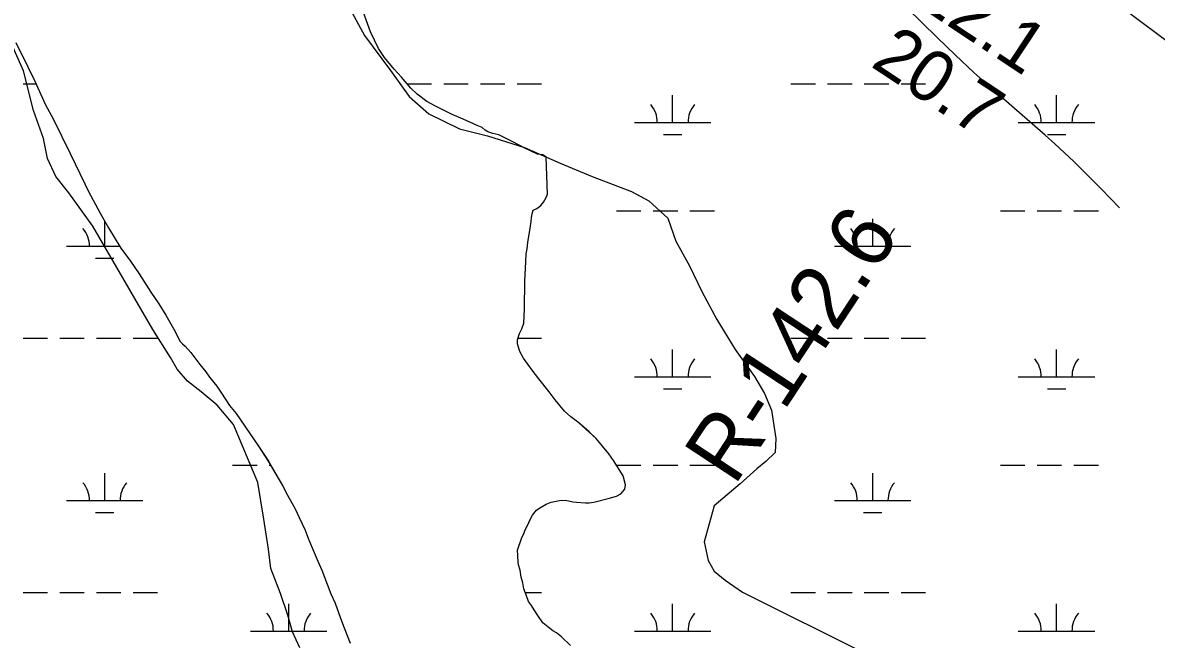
# Model space of a CAD drawing. Extents: x 3477039 to 3515015, y 546746 to 572297.
# Drawn here: x 3502424 to 3503906, y 556455 to 557262 of the extents above; entities that cross this region are included whole.
import ezdxf

# ---------------------------------------------------------------- set-up
doc = ezdxf.new("R2010")
doc.units = 0
for name, color, linetype in [('V-RIVR-RANG', 7, 'Continuous'), ('V-RIVR-RANG-IDEN', 7, 'Continuous'), ('V-SITE-VEGE', 7, 'Continuous'), ('V-TOPO-MINR', 7, 'Continuous'), ('V-TOPO-SHOR', 7, 'Continuous'), ('V-WETL-SWMP', 7, 'Continuous')]:
    doc.layers.add(name, color=color, linetype=linetype)

msp = doc.modelspace()

# ---------------------------------------------------------------- linework, layer by layer
at = {"layer": 'V-SITE-VEGE'}
for points in [[(3503147.9, 556634.8), (3503159.4, 556633.7), (3503164.2, 556633.6), (3503170.5, 556634.6), (3503189.3, 556639.3), (3503200.1, 556642.6), (3503206, 556645.4), (3503211, 556651.6), (3503211.7, 556657.1), (3503208.7, 556668.9), (3503196.1, 556689.2), (3503190.3, 556698), (3503173.4, 556717.9), (3503164.5, 556726.4), (3503151.1, 556738.3), (3503140.4, 556746.4), (3503132.1, 556753.8), (3503119.8, 556768.5), (3503112.3, 556779), (3503098.5, 556795.8), (3503090, 556807.3), (3503078.7, 556823.1), (3503073.9, 556831.5), (3503070.5, 556841.6), (3503070.6, 556847.1), (3503073.5, 556855.4), (3503076.3, 556861.3), (3503078.8, 556868.6), (3503079.7, 556887), (3503080.1, 556924.1), (3503081.4, 556948.8), (3503082.2, 556959.5), (3503083.3, 556965.8), (3503084.1, 556974.1), (3503087.4, 556992.8), (3503088.5, 557001.8), (3503088.9, 557007), (3503090, 557011.9), (3503091.4, 557016.4), (3503096, 557018.8), (3503101.2, 557022.5), (3503104.7, 557027), (3503108.3, 557033.2), (3503110.1, 557037.4), (3503108.1, 557086), (3503104, 557088.8), (3503097, 557089.9), (3503079.4, 557098.1), (3503064.6, 557105.9), (3503046.3, 557115.1), (3503038.6, 557116.9), (3503032.1, 557119.1), (3503028.6, 557121.2), (3503024.5, 557124.7), (3503017.9, 557127.2), (3502999.6, 557135.7), (3502985.1, 557141.8), (3502963.6, 557152.8), (3502952.2, 557158.8), (3502939.5, 557168.3), (3502931.2, 557176), (3502918.9, 557190.4), (3502909.6, 557200.9), (3502896.9, 557216.3), (3502889.1, 557228.2), (3502878.5, 557249.9), (3502867.7, 557279.8)], [(3502414.8, 557235.9), (3502430.8, 557204.1), (3502439.6, 557185.3), (3502453.5, 557154.2), (3502463.7, 557136), (3502485.9, 557090.7), (3502505.2, 557051.2), (3502510, 557041.1), (3502525.3, 557012.5), (3502535.9, 556993.3), (3502552.3, 556966.7), (3502564.6, 556949.9), (3502576.3, 556933.1), (3502591.6, 556909.4), (3502601.9, 556894), (3502610.8, 556879.3), (3502623.1, 556858), (3502629.2, 556845.4), (3502632.6, 556841.6), (3502636.4, 556838.7), (3502643.6, 556830.3), (3502655.3, 556814.9), (3502663.2, 556805.1), (3502667.9, 556798.1), (3502677.5, 556786.2), (3502683.7, 556777.1), (3502694.3, 556761.1), (3502702.9, 556750.5), (3502732.3, 556707.9), (3502745, 556688.3), (3502763.7, 556656.2), (3502770.2, 556643.6), (3502780.1, 556626.1), (3502785.2, 556614.6), (3502793, 556597.9), (3502797.7, 556586), (3502809.6, 556557.4), (3502815, 556545.5), (3502822.1, 556527.4), (3502826.9, 556514.9), (3502832.3, 556502.7), (3502839.4, 556482.8), (3502844.1, 556470.2), (3502851.9, 556450.4)], [(3503140.1, 556447), (3503128.1, 556458.6), (3503121.5, 556463.6), (3503116.7, 556466.4), (3503103.9, 556476.9), (3503097.4, 556486.4), (3503092.7, 556493.7), (3503089.2, 556499.3), (3503085.1, 556504.6), (3503082.4, 556512.2), (3503079, 556521.3), (3503077.7, 556529.3), (3503075.7, 556536.3), (3503074.4, 556545.7), (3503072.1, 556552.6), (3503071.4, 556555.8), (3503071.2, 556564.8), (3503070.5, 556571.7), (3503075.9, 556587), (3503079.5, 556594.6), (3503081.2, 556599.4), (3503083.7, 556604.2), (3503087.3, 556611.8), (3503090.5, 556617.7), (3503095.4, 556624.3), (3503099.9, 556627.3), (3503108.3, 556631.8), (3503114.6, 556634.5), (3503125.4, 556636.8), (3503133.4, 556637.4), (3503143.1, 556635.2), (3503147.9, 556634.8)]]:
    msp.add_lwpolyline(points, dxfattribs=at)
at = {"layer": 'V-TOPO-MINR'}
for points in [[(3503857.6, 557019.5), (3503845.9, 557031.8), (3503834, 557044), (3503822.1, 557056.1), (3503810.1, 557068.1), (3503797.9, 557080), (3503785.6, 557091.7), (3503773, 557103.2), (3503760.3, 557114.5), (3503716.8, 557152.4), (3503692, 557174.4), (3503667.4, 557196.7), (3503643.3, 557219.4), (3503619.4, 557242.4), (3503402.1, 557455.3)], [(3503868.1, 557276.5), (3504673.8, 556673.5)]]:
    msp.add_lwpolyline(points, dxfattribs=at)
at = {"layer": 'V-TOPO-SHOR'}
for points in [[(3502849.4, 557284.1), (3502870.8, 557244.9), (3502904.8, 557199.2), (3502928.9, 557165.4), (3502955, 557142.5), (3502994.7, 557123), (3503031.7, 557113.6), (3503079.7, 557098.5), (3503126.6, 557078.1), (3503168.1, 557060.4), (3503219.6, 557040.8), (3503242.2, 557028.8), (3503267.3, 557005.9), (3503277.9, 556975.8), (3503295.7, 556943.9), (3503311.7, 556910.2), (3503331.3, 556873.7), (3503355.4, 556834.5), (3503380.4, 556798.8), (3503393.8, 556776.9), (3503402.6, 556755.1), (3503408.6, 556717.8), (3503407.5, 556699.7), (3503395.5, 556688), (3503383.7, 556678.2), (3503361.7, 556658.4), (3503327.8, 556629.8), (3503314.6, 556582.7), (3503319.8, 556558.2), (3503327.8, 556544.5), (3503342.2, 556532.6), (3503364.7, 556516.9), (3503528.1, 556435.4)], [(3502786.2, 556444), (3502776.5, 556465), (3502770.4, 556486.8), (3502760.7, 556515), (3502748.3, 556547.8), (3502745, 556573.3), (3502739, 556612.3), (3502731.4, 556660.5), (3502699.5, 556736.1), (3502678, 556761.7), (3502657.3, 556779.1), (3502639.3, 556792.9), (3502625.9, 556808.5), (3502617, 556824), (3502593.8, 556860.5), (3502515.4, 556995.6), (3502484.1, 557039.4), (3502467.1, 557060.5), (3502456.4, 557084.2), (3502451.2, 557110.5), (3502438, 557146.9), (3502425, 557198.8), (3502402.8, 557248.9)]]:
    msp.add_lwpolyline(points, dxfattribs=at)
at = {"layer": 'V-WETL-SWMP'}
for p, q in [((3502424.3, 557181.9), (3502441.1, 557181.9)), ((3502926.2, 557181.9), (3502958.2, 557181.9)), ((3502974.2, 557181.9), (3503006.2, 557181.9)), ((3503022.2, 557181.9), (3503054.2, 557181.9)), ((3503070.2, 557181.9), (3503102.2, 557181.9)), ((3503428.1, 557181.9), (3503460.1, 557181.9)), ((3503476.1, 557181.9), (3503508.1, 557181.9)), ((3503524.1, 557181.9), (3503556.1, 557181.9)), ((3503572.1, 557181.9), (3503604.1, 557181.9)), ((3503273.5, 557131.1), (3503273.5, 557167.1)), ((3503775.4, 557131.1), (3503775.4, 557167.1)), ((3503223.5, 557131.1), (3503323.5, 557131.1)), ((3503725.4, 557131.1), (3503825.4, 557131.1)), ((3503261.5, 557115.7), (3503285.5, 557115.7)), ((3503763.4, 557115.7), (3503787.4, 557115.7)), ((3503200.1, 557015.7), (3503232.1, 557015.7)), ((3503248.1, 557015.7), (3503280.1, 557015.7)), ((3503296.1, 557015.7), (3503328.1, 557015.7)), ((3503702, 557015.7), (3503734, 557015.7)), ((3503750, 557015.7), (3503782, 557015.7)), ((3503798, 557015.7), (3503830, 557015.7)), ((3502531.1, 556969.3), (3502531.1, 557001.9)), ((3503535, 556969.3), (3503535, 557005.3)), ((3502481.1, 556969.3), (3502550.7, 556969.3)), ((3503485, 556969.3), (3503585, 556969.3)), ((3502519.1, 556953.8), (3502543.1, 556953.8)), ((3503523, 556953.8), (3503547, 556953.8)), ((3502424.3, 556849.2), (3502456.3, 556849.2)), ((3502472.3, 556849.2), (3502504.3, 556849.2)), ((3502520.3, 556849.2), (3502552.3, 556849.2)), ((3502568.3, 556849.2), (3502600.3, 556849.2)), ((3503071.3, 556849.2), (3503102.2, 556849.2)), ((3503428.1, 556849.2), (3503460.1, 556849.2)), ((3503476.1, 556849.2), (3503508.1, 556849.2)), ((3503524.1, 556849.2), (3503556.1, 556849.2)), ((3503572.1, 556849.2), (3503604.1, 556849.2)), ((3503273.5, 556798.5), (3503273.5, 556834.5)), ((3503775.4, 556798.5), (3503775.4, 556834.5)), ((3503223.5, 556798.5), (3503323.5, 556798.5)), ((3503725.4, 556798.5), (3503825.4, 556798.5)), ((3503261.5, 556783), (3503285.5, 556783)), ((3503763.4, 556783), (3503787.4, 556783)), ((3502531.1, 556636.6), (3502531.1, 556672.6)), ((3502698.2, 556683), (3502730.2, 556683)), ((3502746.2, 556683), (3502748, 556683)), ((3503200.1, 556683), (3503232.1, 556683)), ((3503248.1, 556683), (3503280.1, 556683)), ((3503296.1, 556683), (3503328.1, 556683)), ((3503535, 556636.6), (3503535, 556672.6)), ((3503702, 556683), (3503734, 556683)), ((3503750, 556683), (3503782, 556683)), ((3503798, 556683), (3503830, 556683)), ((3502481.1, 556636.6), (3502581.1, 556636.6)), ((3503485, 556636.6), (3503585, 556636.6)), ((3502519.1, 556621.2), (3502543.1, 556621.2)), ((3503523, 556621.2), (3503547, 556621.2)), ((3502424.3, 556516.5), (3502456.3, 556516.5)), ((3502472.3, 556516.5), (3502504.3, 556516.5)), ((3502520.3, 556516.5), (3502552.3, 556516.5)), ((3502568.3, 556516.5), (3502600.3, 556516.5)), ((3503080.8, 556516.5), (3503102.2, 556516.5)), ((3503428.1, 556516.5), (3503460.1, 556516.5)), ((3503476.1, 556516.5), (3503508.1, 556516.5)), ((3503524.1, 556516.5), (3503556.1, 556516.5)), ((3503572.1, 556516.5), (3503604.1, 556516.5)), ((3502771.6, 556465.8), (3502771.6, 556501.8)), ((3503273.5, 556465.8), (3503273.5, 556501.8)), ((3503775.4, 556465.8), (3503775.4, 556501.8)), ((3502721.6, 556465.8), (3502821.6, 556465.8)), ((3503223.5, 556465.8), (3503323.5, 556465.8)), ((3503725.4, 556465.8), (3503825.4, 556465.8))]:
    msp.add_line(p, q, dxfattribs=at)
for points in [[(3503164.2, 556633.6), (3503170.5, 556634.6), (3503189.3, 556639.3), (3503200.1, 556642.6), (3503206, 556645.4), (3503211, 556651.6), (3503211.7, 556657.1), (3503208.7, 556668.9), (3503196.1, 556689.2), (3503190.3, 556698), (3503173.4, 556717.9), (3503164.5, 556726.3), (3503151.1, 556738.3), (3503140.4, 556746.4), (3503132.1, 556753.8), (3503119.8, 556768.5), (3503112.3, 556779), (3503098.5, 556795.8), (3503090, 556807.3), (3503078.7, 556823.1), (3503073.9, 556831.5), (3503070.5, 556841.6), (3503070.6, 556847.1), (3503073.5, 556855.4), (3503076.3, 556861.3), (3503078.8, 556868.6), (3503079.7, 556887), (3503080.1, 556924.1), (3503081.4, 556948.8), (3503082.2, 556959.5), (3503083.3, 556965.8), (3503084, 556974.1), (3503087.4, 556992.8), (3503088.5, 557001.8), (3503088.9, 557007), (3503090, 557011.9), (3503091.4, 557016.4), (3503096, 557018.8), (3503101.2, 557022.5), (3503104.7, 557027), (3503108.3, 557033.2), (3503110.1, 557037.4), (3503108.1, 557086), (3503104, 557088.8), (3503097, 557089.9), (3503079.4, 557098.1), (3503064.6, 557105.9), (3503046.3, 557115.1), (3503038.6, 557116.9), (3503032.1, 557119.1), (3503028.6, 557121.2), (3503024.5, 557124.7), (3503017.9, 557127.2), (3502999.6, 557135.7), (3502985.1, 557141.8), (3502963.6, 557152.8), (3502952.2, 557158.8), (3502939.5, 557168.3), (3502931.2, 557176), (3502918.9, 557190.4), (3502909.6, 557200.9), (3502896.9, 557216.3), (3502889.1, 557228.2), (3502878.5, 557249.9), (3502867.7, 557279.8)], [(3502414.8, 557235.9), (3502430.8, 557204.1), (3502439.6, 557185.3), (3502453.5, 557154.2), (3502463.7, 557136), (3502485.9, 557090.7), (3502505.2, 557051.2), (3502510, 557041.1), (3502525.3, 557012.5), (3502535.9, 556993.3), (3502552.3, 556966.7), (3502564.6, 556949.9), (3502576.3, 556933.1), (3502591.6, 556909.4), (3502601.9, 556894), (3502610.8, 556879.3), (3502623.1, 556858), (3502629.2, 556845.4), (3502632.6, 556841.6), (3502636.4, 556838.7), (3502643.6, 556830.3), (3502655.3, 556814.9)], [(3502655.3, 556814.9), (3502663.2, 556805.1), (3502667.9, 556798.1), (3502677.5, 556786.2), (3502683.7, 556777.1), (3502694.3, 556761.1), (3502702.9, 556750.5), (3502732.3, 556707.9), (3502744.9, 556688.3), (3502763.7, 556656.2), (3502770.2, 556643.6), (3502780.1, 556626.1), (3502785.2, 556614.6), (3502793, 556597.9), (3502797.7, 556586), (3502809.6, 556557.4), (3502815, 556545.5), (3502822.1, 556527.4), (3502826.9, 556514.9), (3502832.3, 556502.7), (3502839.4, 556482.8), (3502844.1, 556470.2), (3502851.9, 556450.4)], [(3503140.1, 556447), (3503128.1, 556458.6), (3503121.5, 556463.6), (3503116.7, 556466.4), (3503103.9, 556476.9), (3503097.4, 556486.4), (3503092.7, 556493.7), (3503089.2, 556499.3), (3503085.1, 556504.6), (3503082.4, 556512.2), (3503079, 556521.3), (3503077.7, 556529.3), (3503075.7, 556536.3), (3503074.4, 556545.7), (3503072.1, 556552.6), (3503071.4, 556555.8), (3503071.2, 556564.8), (3503070.5, 556571.7), (3503075.9, 556587), (3503079.5, 556594.6), (3503081.2, 556599.4), (3503083.7, 556604.2), (3503087.3, 556611.8), (3503090.5, 556617.7), (3503095.4, 556624.3), (3503099.9, 556627.3), (3503108.3, 556631.8), (3503114.6, 556634.5), (3503125.4, 556636.8), (3503133.4, 556637.4), (3503143.1, 556635.2), (3503147.9, 556634.8), (3503159.4, 556633.7), (3503164.2, 556633.6)]]:
    msp.add_lwpolyline(points, dxfattribs=at)
for centre, start, end in [((3503218.3, 557131.6), 359.2282, 40.7718), ((3503328.8, 557131.6), 139.2282, 180.7718), ((3503720.2, 557131.6), 359.2282, 40.7718), ((3503830.7, 557131.6), 139.2282, 180.7718), ((3502475.9, 556969.7), 359.2282, 40.7718), ((3503479.7, 556969.7), 359.2282, 40.7718), ((3503590.2, 556969.7), 139.2282, 180.7718), ((3503218.3, 556798.9), 359.2282, 40.7718), ((3503328.8, 556798.9), 139.2282, 180.7718), ((3503720.2, 556798.9), 359.2282, 40.7718), ((3503830.7, 556798.9), 139.2282, 180.7718), ((3502475.9, 556637.1), 359.2282, 40.7718), ((3502586.4, 556637.1), 139.2282, 180.7718), ((3503479.7, 556637.1), 359.2282, 40.7718), ((3503590.2, 556637.1), 139.2282, 180.7718), ((3502716.4, 556466.3), 359.2282, 40.7718), ((3502826.9, 556466.3), 139.2282, 180.7718), ((3503218.3, 556466.3), 359.2282, 40.7718), ((3503328.8, 556466.3), 139.2282, 180.7718), ((3503720.2, 556466.3), 359.2282, 40.7718), ((3503830.7, 556466.3), 139.2282, 180.7718)]:
    msp.add_arc(centre, 35.2, start, end, dxfattribs=at)

# ---------------------------------------------------------------- texts
at = {"layer": 'V-RIVR-RANG'}
for s, p in [('22.1', (3503587.8, 557287.8)), ('20.7', (3503530.8, 557205.6))]:
    msp.add_text(s, height=67, rotation=326.4683, dxfattribs=at).set_placement(p)
at = {"layer": 'V-RIVR-RANG-IDEN'}
msp.add_text('R-142.6', height=83, rotation=56.6137, dxfattribs=at).set_placement((3503354.2, 556654.6))

doc.saveas('drawing.dxf')
